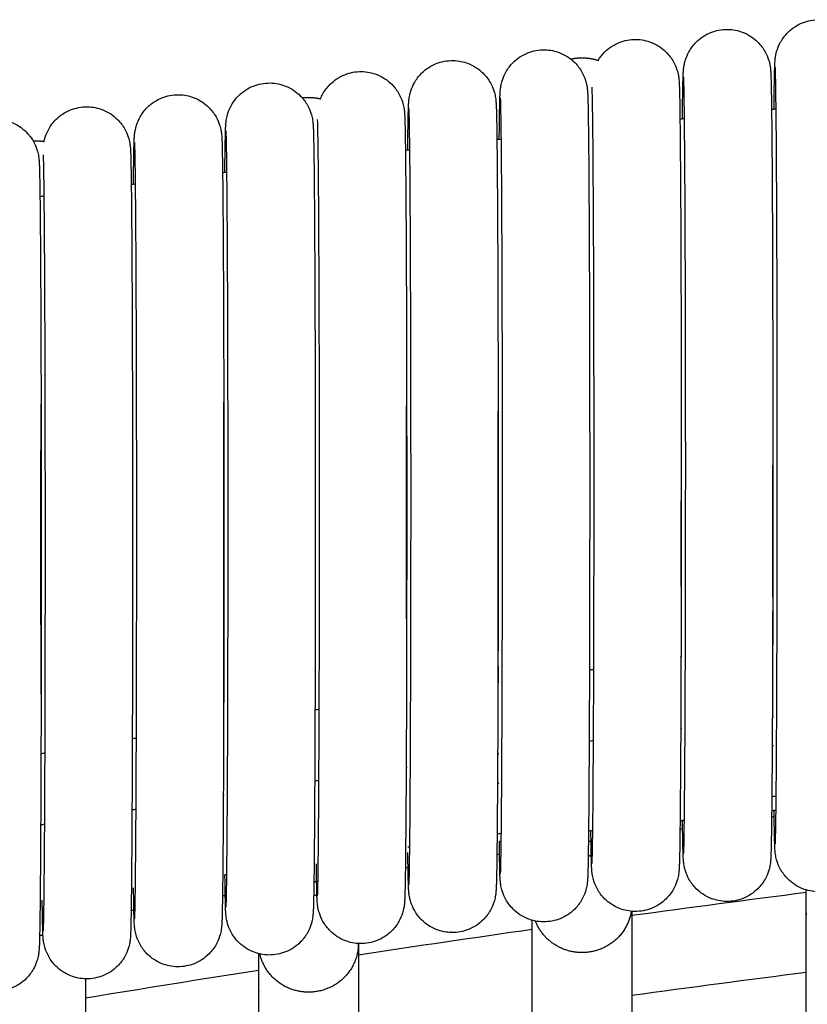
# Model space of a CAD drawing. Header units: millimetres. Extents: x -31695 to -19845, y -5614 to 7253.
# Tile 400 of 432: x -22324 to -22293, y 5508 to 5548. Entities that reach past the tile are written whole.
import ezdxf

# ---------------------------------------------------------------- set-up
doc = ezdxf.new("R2010")
doc.units = ezdxf.units.MM
doc.layers.add('2d', color=7, linetype='Continuous', true_color=0x000000)

msp = doc.modelspace()

# ---------------------------------------------------------------- linework, layer by layer
at = {"layer": '2d', "linetype": 'Continuous', "lineweight": -3}
for points, knots in [([(-22294.165, 5543.914), (-22294.162, 5544.196), (-22294.159, 5544.448), (-22294.15, 5545.053), (-22294.145, 5545.335), (-22294.137, 5545.609), (-22294.135, 5545.663), (-22294.13, 5545.762), (-22294.126, 5545.831), (-22294.117, 5545.924), (-22294.113, 5545.975), (-22294.086, 5546.122), (-22294.07, 5546.195), (-22294.008, 5546.388), (-22293.959, 5546.502), (-22293.823, 5546.744), (-22293.725, 5546.874), (-22293.611, 5546.988), (-22293.443, 5547.157), (-22293.24, 5547.29), (-22292.813, 5547.459), (-22292.594, 5547.501), (-22292.342, 5547.501), (-22292.132, 5547.497), (-22291.924, 5547.455), (-22291.506, 5547.29), (-22291.304, 5547.157), (-22291.135, 5546.988), (-22291.022, 5546.874), (-22290.923, 5546.744), (-22290.788, 5546.502), (-22290.739, 5546.388), (-22290.677, 5546.195), (-22290.661, 5546.122), (-22290.634, 5545.974), (-22290.629, 5545.923), (-22290.62, 5545.83), (-22290.617, 5545.762), (-22290.612, 5545.663), (-22290.61, 5545.609), (-22290.602, 5545.334), (-22290.596, 5545.052), (-22290.579, 5543.867), (-22290.569, 5542.673), (-22290.56, 5541.147), (-22290.544, 5538.183), (-22290.534, 5534.173), (-22290.534, 5529.999), (-22290.534, 5525.825), (-22290.544, 5521.816), (-22290.56, 5518.853), (-22290.569, 5517.326), (-22290.579, 5516.133), (-22290.596, 5514.949), (-22290.602, 5514.667), (-22290.61, 5514.392), (-22290.612, 5514.338), (-22290.617, 5514.239), (-22290.62, 5514.171), (-22290.629, 5514.078), (-22290.634, 5514.027), (-22290.661, 5513.88), (-22290.677, 5513.807), (-22290.739, 5513.614), (-22290.788, 5513.5), (-22290.923, 5513.258), (-22291.022, 5513.127), (-22291.135, 5513.014), (-22291.304, 5512.845), (-22291.506, 5512.712), (-22291.934, 5512.543), (-22292.153, 5512.501), (-22292.405, 5512.501), (-22292.615, 5512.505), (-22292.822, 5512.546), (-22293.24, 5512.712), (-22293.443, 5512.845), (-22293.611, 5513.014), (-22293.725, 5513.127), (-22293.823, 5513.258), (-22293.959, 5513.5), (-22294.008, 5513.614), (-22294.07, 5513.807), (-22294.086, 5513.88), (-22294.113, 5514.028), (-22294.118, 5514.078), (-22294.126, 5514.172), (-22294.13, 5514.24), (-22294.135, 5514.339), (-22294.137, 5514.393), (-22294.145, 5514.668), (-22294.151, 5514.95), (-22294.158, 5515.464), (-22294.16, 5515.607), (-22294.162, 5515.76)], [-37.148468, -37.148468, -37.148468, -37.148468, -35.348113, -35.348113, -32.257505, -32.257505, -31.248718, -31.248718, -30.435299, -30.435299, -29.931752, -29.931752, -29.585865, -29.585865, -29.18645, -29.18645, -28.655957, -28.655957, -28.655957, -27.934054, -27.934054, -27.237592, -27.237592, -27.237592, -26.604135, -26.604135, -25.882445, -25.882445, -25.882445, -25.353362, -25.353362, -24.955008, -24.955008, -24.61004, -24.61004, -24.104718, -24.104718, -23.292803, -23.292803, -22.283607, -22.283607, -19.191131, -19.191131, -12.698697, -12.698697, -12.698697, 0, 0, 0, 12.698698, 12.698698, 12.698698, 19.187054, 19.187054, 22.277662, 22.277662, 23.286449, 23.286449, 24.099868, 24.099868, 24.603415, 24.603415, 24.949302, 24.949302, 25.348717, 25.348717, 25.87921, 25.87921, 25.87921, 26.601113, 26.601113, 27.297575, 27.297575, 27.297575, 27.931032, 27.931032, 28.652722, 28.652722, 28.652722, 29.181805, 29.181805, 29.580159, 29.580159, 29.925127, 29.925127, 30.430449, 30.430449, 31.242364, 31.242364, 32.25156, 32.25156, 35.344036, 35.344036, 36.41148, 36.41148, 36.41148, 36.41148]), ([(-22297.844, 5543.525), (-22297.841, 5543.807), (-22297.838, 5544.059), (-22297.83, 5544.664), (-22297.824, 5544.946), (-22297.816, 5545.221), (-22297.814, 5545.275), (-22297.809, 5545.374), (-22297.805, 5545.442), (-22297.797, 5545.535), (-22297.792, 5545.586), (-22297.765, 5545.733), (-22297.749, 5545.806), (-22297.687, 5545.999), (-22297.638, 5546.113), (-22297.502, 5546.355), (-22297.404, 5546.486), (-22297.29, 5546.599), (-22297.122, 5546.768), (-22296.919, 5546.901), (-22296.492, 5547.071), (-22296.273, 5547.112), (-22296.021, 5547.112), (-22295.811, 5547.108), (-22295.603, 5547.067), (-22295.185, 5546.901), (-22294.983, 5546.768), (-22294.814, 5546.599), (-22294.701, 5546.486), (-22294.602, 5546.355), (-22294.467, 5546.113), (-22294.418, 5545.999), (-22294.356, 5545.806), (-22294.34, 5545.733), (-22294.313, 5545.586), (-22294.308, 5545.535), (-22294.299, 5545.441), (-22294.296, 5545.373), (-22294.291, 5545.274), (-22294.289, 5545.22), (-22294.281, 5544.945), (-22294.275, 5544.663), (-22294.258, 5543.478), (-22294.248, 5542.285), (-22294.239, 5540.758), (-22294.223, 5537.794), (-22294.213, 5533.785), (-22294.213, 5529.611), (-22294.213, 5525.437), (-22294.223, 5521.427), (-22294.239, 5518.464), (-22294.248, 5516.938), (-22294.258, 5515.744), (-22294.275, 5514.56), (-22294.281, 5514.278), (-22294.289, 5514.004), (-22294.291, 5513.95), (-22294.296, 5513.851), (-22294.299, 5513.782), (-22294.308, 5513.689), (-22294.313, 5513.638), (-22294.34, 5513.491), (-22294.356, 5513.418), (-22294.418, 5513.225), (-22294.467, 5513.111), (-22294.602, 5512.869), (-22294.701, 5512.739), (-22294.814, 5512.625), (-22294.983, 5512.456), (-22295.185, 5512.323), (-22295.613, 5512.154), (-22295.832, 5512.112), (-22296.084, 5512.112), (-22296.294, 5512.116), (-22296.501, 5512.158), (-22296.919, 5512.323), (-22297.122, 5512.456), (-22297.29, 5512.625), (-22297.404, 5512.739), (-22297.502, 5512.869), (-22297.638, 5513.111), (-22297.687, 5513.225), (-22297.749, 5513.418), (-22297.765, 5513.491), (-22297.792, 5513.639), (-22297.797, 5513.69), (-22297.805, 5513.783), (-22297.809, 5513.851), (-22297.814, 5513.95), (-22297.816, 5514.004), (-22297.824, 5514.279), (-22297.83, 5514.561), (-22297.837, 5515.072), (-22297.839, 5515.211), (-22297.84, 5515.359)], [-37.148356, -37.148356, -37.148356, -37.148356, -35.348113, -35.348113, -32.257505, -32.257505, -31.248718, -31.248718, -30.435299, -30.435299, -29.931752, -29.931752, -29.585865, -29.585865, -29.18645, -29.18645, -28.655957, -28.655957, -28.655957, -27.934054, -27.934054, -27.237592, -27.237592, -27.237592, -26.604135, -26.604135, -25.882445, -25.882445, -25.882445, -25.353362, -25.353362, -24.955008, -24.955008, -24.61004, -24.61004, -24.104718, -24.104718, -23.292803, -23.292803, -22.283607, -22.283607, -19.191131, -19.191131, -12.698697, -12.698697, -12.698697, 0, 0, 0, 12.698698, 12.698698, 12.698698, 19.187054, 19.187054, 22.277662, 22.277662, 23.286449, 23.286449, 24.099868, 24.099868, 24.603415, 24.603415, 24.949302, 24.949302, 25.348717, 25.348717, 25.87921, 25.87921, 25.87921, 26.601113, 26.601113, 27.297575, 27.297575, 27.297575, 27.931032, 27.931032, 28.652722, 28.652722, 28.652722, 29.181805, 29.181805, 29.580159, 29.580159, 29.925127, 29.925127, 30.430449, 30.430449, 31.242364, 31.242364, 32.25156, 32.25156, 35.344036, 35.344036, 36.38362, 36.38362, 36.38362, 36.38362]), ([(-22301.227, 5545.867), (-22301.155, 5545.986), (-22301.067, 5546.098), (-22300.968, 5546.197), (-22300.799, 5546.366), (-22300.597, 5546.499), (-22300.169, 5546.668), (-22299.951, 5546.71), (-22299.699, 5546.709), (-22299.489, 5546.706), (-22299.281, 5546.664), (-22298.863, 5546.499), (-22298.661, 5546.366), (-22298.492, 5546.197), (-22298.378, 5546.083), (-22298.28, 5545.953), (-22298.144, 5545.711), (-22298.096, 5545.596), (-22298.034, 5545.404), (-22298.018, 5545.331), (-22297.99, 5545.183), (-22297.986, 5545.132), (-22297.977, 5545.039), (-22297.973, 5544.971), (-22297.969, 5544.872), (-22297.967, 5544.817), (-22297.958, 5544.543), (-22297.953, 5544.261), (-22297.936, 5543.076), (-22297.926, 5541.882), (-22297.917, 5540.355), (-22297.9, 5537.392), (-22297.891, 5533.382), (-22297.891, 5529.208)], [79.951625, 79.951625, 79.951625, 79.951625, 80.414377, 80.414377, 80.414377, 81.13628, 81.13628, 81.832742, 81.832742, 81.832742, 82.466199, 82.466199, 83.187889, 83.187889, 83.187889, 83.716972, 83.716972, 84.115326, 84.115326, 84.460294, 84.460294, 84.965616, 84.965616, 85.777531, 85.777531, 86.786727, 86.786727, 89.879203, 89.879203, 96.371637, 96.371637, 96.371637, 109.070334, 109.070334, 109.070334, 109.070334]), ([(-22305.198, 5542.706), (-22305.195, 5542.988), (-22305.192, 5543.241), (-22305.183, 5543.845), (-22305.178, 5544.127), (-22305.169, 5544.402), (-22305.167, 5544.456), (-22305.163, 5544.555), (-22305.159, 5544.623), (-22305.15, 5544.717), (-22305.146, 5544.767), (-22305.119, 5544.914), (-22305.102, 5544.987), (-22305.04, 5545.18), (-22304.992, 5545.294), (-22304.856, 5545.537), (-22304.758, 5545.667), (-22304.644, 5545.781), (-22304.475, 5545.949), (-22304.273, 5546.082), (-22303.845, 5546.252), (-22303.627, 5546.293), (-22303.375, 5546.293), (-22303.165, 5546.289), (-22302.957, 5546.248), (-22302.539, 5546.082), (-22302.337, 5545.949), (-22302.168, 5545.781), (-22302.054, 5545.667), (-22301.956, 5545.537), (-22301.82, 5545.294), (-22301.772, 5545.18), (-22301.71, 5544.987), (-22301.694, 5544.914), (-22301.666, 5544.767), (-22301.662, 5544.716), (-22301.653, 5544.623), (-22301.649, 5544.554), (-22301.645, 5544.455), (-22301.643, 5544.401), (-22301.634, 5544.127), (-22301.629, 5543.844), (-22301.612, 5542.66), (-22301.602, 5541.466), (-22301.593, 5539.939), (-22301.576, 5536.975), (-22301.567, 5532.966), (-22301.567, 5528.792)], [71.921457, 71.921457, 71.921457, 71.921457, 73.722221, 73.722221, 76.812828, 76.812828, 77.821616, 77.821616, 78.635035, 78.635035, 79.138582, 79.138582, 79.484469, 79.484469, 79.883884, 79.883884, 80.414377, 80.414377, 80.414377, 81.13628, 81.13628, 81.832742, 81.832742, 81.832742, 82.466199, 82.466199, 83.187889, 83.187889, 83.187889, 83.716972, 83.716972, 84.115326, 84.115326, 84.460294, 84.460294, 84.965616, 84.965616, 85.777531, 85.777531, 86.786727, 86.786727, 89.879203, 89.879203, 96.371637, 96.371637, 96.371637, 109.070334, 109.070334, 109.070334, 109.070334]), ([(-22308.872, 5542.276), (-22308.869, 5542.558), (-22308.866, 5542.811), (-22308.858, 5543.415), (-22308.852, 5543.697), (-22308.844, 5543.972), (-22308.842, 5544.026), (-22308.837, 5544.125), (-22308.833, 5544.193), (-22308.825, 5544.287), (-22308.82, 5544.337), (-22308.793, 5544.484), (-22308.777, 5544.557), (-22308.715, 5544.75), (-22308.666, 5544.864), (-22308.53, 5545.106), (-22308.432, 5545.237), (-22308.318, 5545.351), (-22308.15, 5545.519), (-22307.947, 5545.652), (-22307.52, 5545.822), (-22307.301, 5545.863), (-22307.049, 5545.863), (-22306.839, 5545.859), (-22306.631, 5545.818), (-22306.213, 5545.652), (-22306.011, 5545.519), (-22305.842, 5545.351), (-22305.729, 5545.237), (-22305.63, 5545.106), (-22305.495, 5544.864), (-22305.446, 5544.75), (-22305.384, 5544.557), (-22305.368, 5544.484), (-22305.341, 5544.337), (-22305.336, 5544.286), (-22305.327, 5544.192), (-22305.324, 5544.124), (-22305.319, 5544.025), (-22305.317, 5543.971), (-22305.309, 5543.697), (-22305.303, 5543.414), (-22305.286, 5542.23), (-22305.276, 5541.036), (-22305.267, 5539.509), (-22305.251, 5536.545), (-22305.241, 5532.536), (-22305.241, 5528.362), (-22305.241, 5524.188), (-22305.251, 5520.178), (-22305.267, 5517.215), (-22305.276, 5515.689), (-22305.286, 5514.496), (-22305.303, 5513.311), (-22305.309, 5513.029), (-22305.317, 5512.755), (-22305.319, 5512.701), (-22305.324, 5512.602), (-22305.327, 5512.534), (-22305.336, 5512.44), (-22305.341, 5512.389), (-22305.368, 5512.242), (-22305.384, 5512.169), (-22305.446, 5511.976), (-22305.495, 5511.862), (-22305.63, 5511.62), (-22305.729, 5511.49), (-22305.842, 5511.376), (-22306.011, 5511.207), (-22306.213, 5511.074), (-22306.641, 5510.905), (-22306.86, 5510.863), (-22307.112, 5510.863), (-22307.322, 5510.867), (-22307.529, 5510.909), (-22307.947, 5511.074), (-22308.15, 5511.207), (-22308.318, 5511.376), (-22308.432, 5511.49), (-22308.53, 5511.62), (-22308.666, 5511.862), (-22308.715, 5511.976), (-22308.777, 5512.169), (-22308.793, 5512.242), (-22308.82, 5512.39), (-22308.825, 5512.441), (-22308.833, 5512.534), (-22308.837, 5512.602), (-22308.842, 5512.701), (-22308.844, 5512.755), (-22308.852, 5513.03), (-22308.858, 5513.312), (-22308.865, 5513.813), (-22308.866, 5513.939), (-22308.868, 5514.074)], [-37.148264, -37.148264, -37.148264, -37.148264, -35.348113, -35.348113, -32.257505, -32.257505, -31.248718, -31.248718, -30.435299, -30.435299, -29.931752, -29.931752, -29.585865, -29.585865, -29.18645, -29.18645, -28.655957, -28.655957, -28.655957, -27.934054, -27.934054, -27.237592, -27.237592, -27.237592, -26.604135, -26.604135, -25.882445, -25.882445, -25.882445, -25.353362, -25.353362, -24.955008, -24.955008, -24.61004, -24.61004, -24.104718, -24.104718, -23.292803, -23.292803, -22.283607, -22.283607, -19.191131, -19.191131, -12.698697, -12.698697, -12.698697, 0, 0, 0, 12.698698, 12.698698, 12.698698, 19.187054, 19.187054, 22.277662, 22.277662, 23.286449, 23.286449, 24.099868, 24.099868, 24.603415, 24.603415, 24.949302, 24.949302, 25.348717, 25.348717, 25.87921, 25.87921, 25.87921, 26.601113, 26.601113, 27.297575, 27.297575, 27.297575, 27.931032, 27.931032, 28.652722, 28.652722, 28.652722, 29.181805, 29.181805, 29.580159, 29.580159, 29.925127, 29.925127, 30.430449, 30.430449, 31.242364, 31.242364, 32.25156, 32.25156, 35.344036, 35.344036, 36.298767, 36.298767, 36.298767, 36.298767]), ([(-22294.034, 5529.999), (-22294.034, 5534.166), (-22294.044, 5538.173), (-22294.06, 5541.127), (-22294.07, 5542.885), (-22294.083, 5544.213), (-22294.101, 5545.257), (-22294.107, 5545.48), (-22294.112, 5545.578)], [0, 0, 0, 0, 12.967343, 12.967343, 12.967343, 20.739773, 20.739773, 23.783996, 23.783996, 23.783996, 23.783996]), ([(-22312.376, 5544.326), (-22312.349, 5544.393), (-22312.316, 5544.461), (-22312.203, 5544.663), (-22312.105, 5544.793), (-22311.991, 5544.907), (-22311.822, 5545.076), (-22311.62, 5545.208), (-22311.192, 5545.378), (-22310.974, 5545.42), (-22310.722, 5545.419), (-22310.512, 5545.416), (-22310.304, 5545.374), (-22309.886, 5545.208), (-22309.684, 5545.076), (-22309.515, 5544.907), (-22309.401, 5544.793), (-22309.303, 5544.663), (-22309.167, 5544.421), (-22309.119, 5544.306), (-22309.057, 5544.113), (-22309.041, 5544.04), (-22309.013, 5543.893), (-22309.009, 5543.842), (-22309, 5543.749), (-22308.996, 5543.68), (-22308.992, 5543.581), (-22308.99, 5543.527), (-22308.981, 5543.253), (-22308.976, 5542.97), (-22308.959, 5541.786), (-22308.949, 5540.592), (-22308.94, 5539.065), (-22308.923, 5536.102), (-22308.914, 5532.092), (-22308.914, 5527.918)], [79.638326, 79.638326, 79.638326, 79.638326, 79.883884, 79.883884, 80.414377, 80.414377, 80.414377, 81.13628, 81.13628, 81.832742, 81.832742, 81.832742, 82.466199, 82.466199, 83.187889, 83.187889, 83.187889, 83.716972, 83.716972, 84.115326, 84.115326, 84.460294, 84.460294, 84.965616, 84.965616, 85.777531, 85.777531, 86.786727, 86.786727, 89.879203, 89.879203, 96.371637, 96.371637, 96.371637, 109.070334, 109.070334, 109.070334, 109.070334]), ([(-22297.713, 5529.611), (-22297.713, 5533.777), (-22297.723, 5537.784), (-22297.739, 5540.738), (-22297.749, 5542.496), (-22297.762, 5543.824), (-22297.78, 5544.868), (-22297.786, 5545.091), (-22297.791, 5545.19)], [0, 0, 0, 0, 12.967343, 12.967343, 12.967343, 20.739773, 20.739773, 23.783996, 23.783996, 23.783996, 23.783996]), ([(-22316.216, 5541.376), (-22316.213, 5541.657), (-22316.21, 5541.909), (-22316.201, 5542.514), (-22316.196, 5542.796), (-22316.187, 5543.07), (-22316.186, 5543.124), (-22316.181, 5543.223), (-22316.177, 5543.292), (-22316.168, 5543.385), (-22316.164, 5543.436), (-22316.137, 5543.583), (-22316.12, 5543.656), (-22316.058, 5543.849), (-22316.01, 5543.963), (-22315.874, 5544.205), (-22315.776, 5544.335), (-22315.662, 5544.449), (-22315.493, 5544.618), (-22315.291, 5544.751), (-22314.863, 5544.92), (-22314.645, 5544.962), (-22314.393, 5544.962), (-22314.183, 5544.958), (-22313.975, 5544.916), (-22313.557, 5544.751), (-22313.355, 5544.618), (-22313.186, 5544.449), (-22313.072, 5544.335), (-22312.974, 5544.205), (-22312.838, 5543.963), (-22312.79, 5543.849), (-22312.728, 5543.656), (-22312.712, 5543.583), (-22312.684, 5543.435), (-22312.68, 5543.384), (-22312.671, 5543.291), (-22312.667, 5543.223), (-22312.663, 5543.124), (-22312.661, 5543.07), (-22312.652, 5542.795), (-22312.647, 5542.513), (-22312.63, 5541.328), (-22312.62, 5540.134), (-22312.611, 5538.608), (-22312.594, 5535.644), (-22312.585, 5531.634), (-22312.585, 5527.46)], [71.924473, 71.924473, 71.924473, 71.924473, 73.722221, 73.722221, 76.812828, 76.812828, 77.821616, 77.821616, 78.635035, 78.635035, 79.138582, 79.138582, 79.484469, 79.484469, 79.883884, 79.883884, 80.414377, 80.414377, 80.414377, 81.13628, 81.13628, 81.832742, 81.832742, 81.832742, 82.466199, 82.466199, 83.187889, 83.187889, 83.187889, 83.716972, 83.716972, 84.115326, 84.115326, 84.460294, 84.460294, 84.965616, 84.965616, 85.777531, 85.777531, 86.786727, 86.786727, 89.879203, 89.879203, 96.371637, 96.371637, 96.371637, 109.070334, 109.070334, 109.070334, 109.070334]), ([(-22301.391, 5529.208), (-22301.391, 5533.375), (-22301.4, 5537.382), (-22301.417, 5540.336), (-22301.427, 5542.094), (-22301.439, 5543.422), (-22301.458, 5544.466), (-22301.464, 5544.689), (-22301.469, 5544.787)], [0, 0, 0, 0, 12.967343, 12.967343, 12.967343, 20.739773, 20.739773, 23.783996, 23.783996, 23.783996, 23.783996]), ([(-22319.885, 5540.905), (-22319.882, 5541.186), (-22319.879, 5541.438), (-22319.871, 5542.042), (-22319.865, 5542.325), (-22319.857, 5542.599), (-22319.855, 5542.653), (-22319.85, 5542.752), (-22319.846, 5542.82), (-22319.837, 5542.914), (-22319.833, 5542.964), (-22319.806, 5543.111), (-22319.79, 5543.184), (-22319.728, 5543.377), (-22319.679, 5543.492), (-22319.543, 5543.734), (-22319.445, 5543.864), (-22319.331, 5543.978), (-22319.163, 5544.147), (-22318.96, 5544.279), (-22318.533, 5544.449), (-22318.314, 5544.491), (-22318.062, 5544.49), (-22317.852, 5544.487), (-22317.644, 5544.445), (-22317.226, 5544.279), (-22317.024, 5544.147), (-22316.855, 5543.978), (-22316.742, 5543.864), (-22316.643, 5543.734), (-22316.508, 5543.492), (-22316.459, 5543.377), (-22316.397, 5543.184), (-22316.381, 5543.111), (-22316.354, 5542.964), (-22316.349, 5542.913), (-22316.34, 5542.82), (-22316.337, 5542.751), (-22316.332, 5542.652), (-22316.33, 5542.598), (-22316.322, 5542.324), (-22316.316, 5542.041), (-22316.299, 5540.857), (-22316.289, 5539.663), (-22316.28, 5538.136), (-22316.264, 5535.173), (-22316.254, 5531.163), (-22316.254, 5526.989)], [71.925926, 71.925926, 71.925926, 71.925926, 73.722221, 73.722221, 76.812828, 76.812828, 77.821616, 77.821616, 78.635035, 78.635035, 79.138582, 79.138582, 79.484469, 79.484469, 79.883884, 79.883884, 80.414377, 80.414377, 80.414377, 81.13628, 81.13628, 81.832742, 81.832742, 81.832742, 82.466199, 82.466199, 83.187889, 83.187889, 83.187889, 83.716972, 83.716972, 84.115326, 84.115326, 84.460294, 84.460294, 84.965616, 84.965616, 85.777531, 85.777531, 86.786727, 86.786727, 89.879203, 89.879203, 96.371637, 96.371637, 96.371637, 109.070334, 109.070334, 109.070334, 109.070334]), ([(-22305.067, 5528.792), (-22305.067, 5532.959), (-22305.076, 5536.965), (-22305.093, 5539.919), (-22305.103, 5541.677), (-22305.115, 5543.006), (-22305.134, 5544.049), (-22305.14, 5544.272), (-22305.145, 5544.371)], [0, 0, 0, 0, 12.967343, 12.967343, 12.967343, 20.739773, 20.739773, 23.783996, 23.783996, 23.783996, 23.783996]), ([(-22323.475, 5542.615), (-22323.464, 5542.665), (-22323.45, 5542.722), (-22323.395, 5542.892), (-22323.346, 5543.006), (-22323.211, 5543.248), (-22323.112, 5543.379), (-22322.999, 5543.493), (-22322.83, 5543.661), (-22322.628, 5543.794), (-22322.2, 5543.964), (-22321.981, 5544.005), (-22321.729, 5544.005), (-22321.519, 5544.001), (-22321.312, 5543.96), (-22320.894, 5543.794), (-22320.692, 5543.661), (-22320.523, 5543.493), (-22320.409, 5543.379), (-22320.311, 5543.248), (-22320.175, 5543.006), (-22320.126, 5542.892), (-22320.064, 5542.699), (-22320.048, 5542.626), (-22320.021, 5542.479), (-22320.017, 5542.428), (-22320.008, 5542.334), (-22320.004, 5542.266), (-22319.999, 5542.167), (-22319.997, 5542.113), (-22319.989, 5541.839), (-22319.984, 5541.556), (-22319.967, 5540.372), (-22319.956, 5539.178), (-22319.948, 5537.651), (-22319.931, 5534.687), (-22319.922, 5530.678), (-22319.922, 5526.504)], [79.226981, 79.226981, 79.226981, 79.226981, 79.484469, 79.484469, 79.883884, 79.883884, 80.414377, 80.414377, 80.414377, 81.13628, 81.13628, 81.832742, 81.832742, 81.832742, 82.466199, 82.466199, 83.187889, 83.187889, 83.187889, 83.716972, 83.716972, 84.115326, 84.115326, 84.460294, 84.460294, 84.965616, 84.965616, 85.777531, 85.777531, 86.786727, 86.786727, 89.879203, 89.879203, 96.371637, 96.371637, 96.371637, 109.070334, 109.070334, 109.070334, 109.070334]), ([(-22308.741, 5528.362), (-22308.741, 5532.529), (-22308.751, 5536.535), (-22308.767, 5539.489), (-22308.777, 5541.247), (-22308.79, 5542.575), (-22308.808, 5543.619), (-22308.814, 5543.842), (-22308.819, 5543.941)], [0, 0, 0, 0, 12.967343, 12.967343, 12.967343, 20.739773, 20.739773, 23.783996, 23.783996, 23.783996, 23.783996]), ([(-22327.218, 5539.924), (-22327.215, 5540.204), (-22327.212, 5540.455), (-22327.203, 5541.058), (-22327.198, 5541.341), (-22327.19, 5541.615), (-22327.188, 5541.669), (-22327.183, 5541.768), (-22327.179, 5541.836), (-22327.17, 5541.93), (-22327.166, 5541.98), (-22327.139, 5542.127), (-22327.123, 5542.2), (-22327.061, 5542.393), (-22327.012, 5542.508), (-22326.876, 5542.75), (-22326.778, 5542.88), (-22326.664, 5542.994), (-22326.495, 5543.162), (-22326.293, 5543.295), (-22325.865, 5543.465), (-22325.647, 5543.507), (-22325.395, 5543.506), (-22325.185, 5543.502), (-22324.977, 5543.461), (-22324.559, 5543.295), (-22324.357, 5543.162), (-22324.188, 5542.994), (-22324.075, 5542.88), (-22323.976, 5542.75), (-22323.841, 5542.508), (-22323.792, 5542.393), (-22323.73, 5542.2), (-22323.714, 5542.127), (-22323.686, 5541.98), (-22323.682, 5541.929), (-22323.673, 5541.836), (-22323.669, 5541.767), (-22323.665, 5541.668), (-22323.663, 5541.614), (-22323.655, 5541.34), (-22323.649, 5541.057), (-22323.632, 5539.873), (-22323.622, 5538.679), (-22323.613, 5537.152), (-22323.597, 5534.188), (-22323.587, 5530.179), (-22323.587, 5526.005), (-22323.587, 5521.831), (-22323.597, 5517.821), (-22323.613, 5514.858), (-22323.622, 5513.332), (-22323.632, 5512.139), (-22323.649, 5510.955), (-22323.655, 5510.672), (-22323.663, 5510.398), (-22323.665, 5510.344), (-22323.669, 5510.245), (-22323.673, 5510.177), (-22323.682, 5510.083), (-22323.687, 5510.033), (-22323.714, 5509.886), (-22323.73, 5509.812), (-22323.792, 5509.62), (-22323.841, 5509.505), (-22323.976, 5509.263), (-22324.075, 5509.133), (-22324.188, 5509.019), (-22324.357, 5508.85), (-22324.559, 5508.717), (-22324.987, 5508.548), (-22325.206, 5508.506), (-22325.458, 5508.507), (-22325.668, 5508.51), (-22325.875, 5508.552), (-22326.293, 5508.717), (-22326.495, 5508.85), (-22326.664, 5509.019), (-22326.778, 5509.133), (-22326.876, 5509.263), (-22327.012, 5509.505), (-22327.061, 5509.62), (-22327.123, 5509.812), (-22327.139, 5509.886), (-22327.166, 5510.033), (-22327.17, 5510.084), (-22327.179, 5510.177), (-22327.183, 5510.245), (-22327.188, 5510.344), (-22327.19, 5510.399), (-22327.198, 5510.673), (-22327.203, 5510.956), (-22327.21, 5511.437), (-22327.212, 5511.542), (-22327.213, 5511.653)], [-37.139471, -37.139471, -37.139471, -37.139471, -35.348113, -35.348113, -32.257505, -32.257505, -31.248718, -31.248718, -30.435299, -30.435299, -29.931752, -29.931752, -29.585865, -29.585865, -29.18645, -29.18645, -28.655957, -28.655957, -28.655957, -27.934054, -27.934054, -27.237592, -27.237592, -27.237592, -26.604135, -26.604135, -25.882445, -25.882445, -25.882445, -25.353362, -25.353362, -24.955008, -24.955008, -24.61004, -24.61004, -24.104718, -24.104718, -23.292803, -23.292803, -22.283607, -22.283607, -19.191131, -19.191131, -12.698697, -12.698697, -12.698697, 0, 0, 0, 12.698698, 12.698698, 12.698698, 19.187054, 19.187054, 22.277662, 22.277662, 23.286449, 23.286449, 24.099868, 24.099868, 24.603415, 24.603415, 24.949302, 24.949302, 25.348717, 25.348717, 25.87921, 25.87921, 25.87921, 26.601113, 26.601113, 27.297575, 27.297575, 27.297575, 27.931032, 27.931032, 28.652722, 28.652722, 28.652722, 29.181805, 29.181805, 29.580159, 29.580159, 29.925127, 29.925127, 30.430449, 30.430449, 31.242364, 31.242364, 32.25156, 32.25156, 35.344036, 35.344036, 36.145043, 36.145043, 36.145043, 36.145043]), ([(-22312.414, 5527.918), (-22312.414, 5532.085), (-22312.423, 5536.091), (-22312.44, 5539.045), (-22312.45, 5540.804), (-22312.462, 5542.132), (-22312.481, 5543.175), (-22312.487, 5543.399), (-22312.492, 5543.497)], [0, 0, 0, 0, 12.967343, 12.967343, 12.967343, 20.739773, 20.739773, 23.783996, 23.783996, 23.783996, 23.783996]), ([(-22316.085, 5527.46), (-22316.085, 5531.627), (-22316.094, 5535.634), (-22316.111, 5538.588), (-22316.121, 5540.346), (-22316.133, 5541.674), (-22316.152, 5542.718), (-22316.158, 5542.941), (-22316.163, 5543.039)], [0, 0, 0, 0, 12.967343, 12.967343, 12.967343, 20.739773, 20.739773, 23.783996, 23.783996, 23.783996, 23.783996]), ([(-22319.754, 5526.989), (-22319.754, 5531.156), (-22319.764, 5535.162), (-22319.78, 5538.116), (-22319.79, 5539.875), (-22319.803, 5541.203), (-22319.821, 5542.246), (-22319.827, 5542.47), (-22319.832, 5542.568)], [0, 0, 0, 0, 12.967343, 12.967343, 12.967343, 20.739773, 20.739773, 23.783996, 23.783996, 23.783996, 23.783996]), ([(-22323.422, 5526.504), (-22323.422, 5530.671), (-22323.431, 5534.677), (-22323.448, 5537.631), (-22323.458, 5539.389), (-22323.47, 5540.717), (-22323.488, 5541.761), (-22323.495, 5541.984), (-22323.5, 5542.083)], [0, 0, 0, 0, 12.967343, 12.967343, 12.967343, 20.739773, 20.739773, 23.783996, 23.783996, 23.783996, 23.783996]), ([(-22323.593, 5520.433), (-22323.597, 5522.341), (-22323.6, 5524.403), (-22323.6, 5526.507), (-22323.6, 5528.428), (-22323.598, 5530.314), (-22323.594, 5532.079)], [48.133792, 48.133792, 48.133792, 48.133792, 54.535167, 54.535167, 54.535167, 60.379029, 60.379029, 60.379029, 60.379029]), ([(-22316.25, 5519.239), (-22316.259, 5521.698), (-22316.263, 5524.54), (-22316.263, 5527.463), (-22316.263, 5529.064), (-22316.262, 5530.641), (-22316.259, 5532.144)], [45.642377, 45.642377, 45.642377, 45.642377, 54.535167, 54.535167, 54.535167, 59.405684, 59.405684, 59.405684, 59.405684]), ([(-22308.907, 5520.358), (-22308.915, 5522.766), (-22308.92, 5525.528), (-22308.92, 5528.365), (-22308.92, 5529.595), (-22308.919, 5530.811), (-22308.917, 5531.99)], [45.903332, 45.903332, 45.903332, 45.903332, 54.535167, 54.535167, 54.535167, 58.277693, 58.277693, 58.277693, 58.277693]), ([(-22305.233, 5520.892), (-22305.241, 5523.276), (-22305.245, 5525.999), (-22305.245, 5528.795), (-22305.245, 5529.805), (-22305.245, 5530.805), (-22305.243, 5531.783)], [46.027325, 46.027325, 46.027325, 46.027325, 54.535167, 54.535167, 54.535167, 57.606912, 57.606912, 57.606912, 57.606912]), ([(-22294.112, 5514.424), (-22294.11, 5514.472), (-22294.108, 5514.514), (-22294.103, 5514.676), (-22294.099, 5514.837), (-22294.083, 5515.787), (-22294.07, 5517.115), (-22294.06, 5518.873), (-22294.044, 5521.826), (-22294.034, 5525.832), (-22294.034, 5529.999)], [3.382838, 3.382838, 3.382838, 3.382838, 4.385952, 4.385952, 6.466044, 6.466044, 14.246477, 14.246477, 14.246477, 27.20762, 27.20762, 27.20762, 27.20762]), ([(-22297.791, 5514.035), (-22297.789, 5514.083), (-22297.787, 5514.126), (-22297.782, 5514.287), (-22297.778, 5514.449), (-22297.762, 5515.399), (-22297.749, 5516.726), (-22297.739, 5518.484), (-22297.723, 5521.437), (-22297.713, 5525.444), (-22297.713, 5529.611)], [3.382838, 3.382838, 3.382838, 3.382838, 4.385952, 4.385952, 6.466044, 6.466044, 14.246477, 14.246477, 14.246477, 27.20762, 27.20762, 27.20762, 27.20762]), ([(-22297.891, 5529.208), (-22297.891, 5525.034), (-22297.9, 5521.025), (-22297.917, 5518.062), (-22297.926, 5516.535), (-22297.936, 5515.342), (-22297.953, 5514.158), (-22297.958, 5513.876), (-22297.967, 5513.601), (-22297.969, 5513.547), (-22297.973, 5513.448), (-22297.977, 5513.38), (-22297.986, 5513.286), (-22297.99, 5513.236), (-22298.018, 5513.089), (-22298.034, 5513.016), (-22298.096, 5512.823), (-22298.144, 5512.709), (-22298.28, 5512.467), (-22298.378, 5512.336), (-22298.492, 5512.222), (-22298.661, 5512.054), (-22298.863, 5511.921), (-22299.291, 5511.751), (-22299.509, 5511.71), (-22299.761, 5511.71), (-22299.971, 5511.714), (-22300.179, 5511.755), (-22300.597, 5511.921), (-22300.799, 5512.054), (-22300.968, 5512.222), (-22301.082, 5512.336), (-22301.18, 5512.467), (-22301.316, 5512.709), (-22301.364, 5512.823), (-22301.426, 5513.016), (-22301.443, 5513.089), (-22301.47, 5513.236), (-22301.474, 5513.287), (-22301.483, 5513.381), (-22301.487, 5513.449), (-22301.491, 5513.548), (-22301.493, 5513.602), (-22301.502, 5513.876), (-22301.507, 5514.159), (-22301.514, 5514.666), (-22301.516, 5514.801), (-22301.518, 5514.945)], [0, 0, 0, 0, 12.698698, 12.698698, 12.698698, 19.187054, 19.187054, 22.277662, 22.277662, 23.286449, 23.286449, 24.099868, 24.099868, 24.603415, 24.603415, 24.949302, 24.949302, 25.348717, 25.348717, 25.87921, 25.87921, 25.87921, 26.601113, 26.601113, 27.297575, 27.297575, 27.297575, 27.931032, 27.931032, 28.652722, 28.652722, 28.652722, 29.181805, 29.181805, 29.580159, 29.580159, 29.925127, 29.925127, 30.430449, 30.430449, 31.242364, 31.242364, 32.25156, 32.25156, 35.344036, 35.344036, 36.355932, 36.355932, 36.355932, 36.355932]), ([(-22301.469, 5513.632), (-22301.466, 5513.68), (-22301.465, 5513.723), (-22301.46, 5513.885), (-22301.456, 5514.046), (-22301.439, 5514.996), (-22301.427, 5516.324), (-22301.417, 5518.081), (-22301.4, 5521.035), (-22301.391, 5525.041), (-22301.391, 5529.208)], [3.382838, 3.382838, 3.382838, 3.382838, 4.385952, 4.385952, 6.466044, 6.466044, 14.246477, 14.246477, 14.246477, 27.20762, 27.20762, 27.20762, 27.20762]), ([(-22301.567, 5528.792), (-22301.567, 5524.618), (-22301.576, 5520.608), (-22301.593, 5517.645), (-22301.602, 5516.119), (-22301.612, 5514.926), (-22301.629, 5513.742), (-22301.634, 5513.459), (-22301.643, 5513.185), (-22301.645, 5513.131), (-22301.649, 5513.032), (-22301.653, 5512.964), (-22301.662, 5512.87), (-22301.666, 5512.819), (-22301.694, 5512.673), (-22301.71, 5512.599), (-22301.772, 5512.407), (-22301.82, 5512.292), (-22301.956, 5512.05), (-22302.054, 5511.92), (-22302.168, 5511.806), (-22302.337, 5511.637), (-22302.539, 5511.504), (-22302.967, 5511.335), (-22303.185, 5511.293), (-22303.437, 5511.294), (-22303.647, 5511.297), (-22303.855, 5511.339), (-22304.273, 5511.504), (-22304.475, 5511.637), (-22304.644, 5511.806), (-22304.758, 5511.92), (-22304.856, 5512.05), (-22304.992, 5512.292), (-22305.04, 5512.407), (-22305.102, 5512.599), (-22305.119, 5512.673), (-22305.146, 5512.82), (-22305.15, 5512.871), (-22305.159, 5512.964), (-22305.163, 5513.032), (-22305.167, 5513.131), (-22305.169, 5513.186), (-22305.178, 5513.46), (-22305.183, 5513.743), (-22305.19, 5514.246), (-22305.192, 5514.377), (-22305.194, 5514.517)], [0, 0, 0, 0, 12.698698, 12.698698, 12.698698, 19.187054, 19.187054, 22.277662, 22.277662, 23.286449, 23.286449, 24.099868, 24.099868, 24.603415, 24.603415, 24.949302, 24.949302, 25.348717, 25.348717, 25.87921, 25.87921, 25.87921, 26.601113, 26.601113, 27.297575, 27.297575, 27.297575, 27.931032, 27.931032, 28.652722, 28.652722, 28.652722, 29.181805, 29.181805, 29.580159, 29.580159, 29.925127, 29.925127, 30.430449, 30.430449, 31.242364, 31.242364, 32.25156, 32.25156, 35.344036, 35.344036, 36.328629, 36.328629, 36.328629, 36.328629]), ([(-22305.145, 5513.216), (-22305.142, 5513.264), (-22305.141, 5513.307), (-22305.136, 5513.469), (-22305.132, 5513.63), (-22305.115, 5514.58), (-22305.103, 5515.907), (-22305.093, 5517.665), (-22305.076, 5520.619), (-22305.067, 5524.625), (-22305.067, 5528.792)], [3.382838, 3.382838, 3.382838, 3.382838, 4.385952, 4.385952, 6.466044, 6.466044, 14.246477, 14.246477, 14.246477, 27.20762, 27.20762, 27.20762, 27.20762]), ([(-22308.819, 5512.786), (-22308.817, 5512.834), (-22308.815, 5512.877), (-22308.81, 5513.039), (-22308.806, 5513.2), (-22308.79, 5514.15), (-22308.777, 5515.477), (-22308.767, 5517.235), (-22308.751, 5520.188), (-22308.741, 5524.195), (-22308.741, 5528.362)], [3.382838, 3.382838, 3.382838, 3.382838, 4.385952, 4.385952, 6.466044, 6.466044, 14.246477, 14.246477, 14.246477, 27.20762, 27.20762, 27.20762, 27.20762]), ([(-22308.914, 5527.918), (-22308.914, 5523.744), (-22308.923, 5519.735), (-22308.94, 5516.771), (-22308.949, 5515.245), (-22308.959, 5514.052), (-22308.976, 5512.868), (-22308.981, 5512.585), (-22308.99, 5512.311), (-22308.992, 5512.257), (-22308.996, 5512.158), (-22309, 5512.09), (-22309.009, 5511.996), (-22309.014, 5511.946), (-22309.041, 5511.799), (-22309.057, 5511.725), (-22309.119, 5511.533), (-22309.167, 5511.418), (-22309.303, 5511.176), (-22309.401, 5511.046), (-22309.515, 5510.932), (-22309.684, 5510.763), (-22309.886, 5510.63), (-22310.314, 5510.461), (-22310.533, 5510.419), (-22310.784, 5510.42), (-22310.994, 5510.423), (-22311.202, 5510.465), (-22311.62, 5510.63), (-22311.822, 5510.763), (-22311.991, 5510.932), (-22312.105, 5511.046), (-22312.203, 5511.176), (-22312.339, 5511.418), (-22312.387, 5511.533), (-22312.449, 5511.725), (-22312.466, 5511.799), (-22312.493, 5511.946), (-22312.497, 5511.997), (-22312.506, 5512.09), (-22312.51, 5512.158), (-22312.515, 5512.257), (-22312.517, 5512.312), (-22312.525, 5512.586), (-22312.53, 5512.869), (-22312.537, 5513.365), (-22312.539, 5513.487), (-22312.541, 5513.618)], [0, 0, 0, 0, 12.698698, 12.698698, 12.698698, 19.187054, 19.187054, 22.277662, 22.277662, 23.286449, 23.286449, 24.099868, 24.099868, 24.603415, 24.603415, 24.949302, 24.949302, 25.348717, 25.348717, 25.87921, 25.87921, 25.87921, 26.601113, 26.601113, 27.297575, 27.297575, 27.297575, 27.931032, 27.931032, 28.652722, 28.652722, 28.652722, 29.181805, 29.181805, 29.580159, 29.580159, 29.925127, 29.925127, 30.430449, 30.430449, 31.242364, 31.242364, 32.25156, 32.25156, 35.344036, 35.344036, 36.269275, 36.269275, 36.269275, 36.269275]), ([(-22312.492, 5512.342), (-22312.489, 5512.39), (-22312.488, 5512.433), (-22312.483, 5512.595), (-22312.479, 5512.756), (-22312.462, 5513.706), (-22312.45, 5515.034), (-22312.44, 5516.791), (-22312.423, 5519.745), (-22312.414, 5523.751), (-22312.414, 5527.918)], [3.382838, 3.382838, 3.382838, 3.382838, 4.385952, 4.385952, 6.466044, 6.466044, 14.246477, 14.246477, 14.246477, 27.20762, 27.20762, 27.20762, 27.20762]), ([(-22312.585, 5527.46), (-22312.585, 5523.286), (-22312.594, 5519.277), (-22312.611, 5516.314), (-22312.62, 5514.787), (-22312.63, 5513.594), (-22312.647, 5512.41), (-22312.652, 5512.128), (-22312.661, 5511.853), (-22312.663, 5511.799), (-22312.667, 5511.7), (-22312.671, 5511.632), (-22312.68, 5511.539), (-22312.684, 5511.488), (-22312.712, 5511.341), (-22312.728, 5511.268), (-22312.79, 5511.075), (-22312.838, 5510.961), (-22312.974, 5510.719), (-22313.072, 5510.588), (-22313.186, 5510.475), (-22313.355, 5510.306), (-22313.557, 5510.173), (-22313.985, 5510.003), (-22314.204, 5509.962), (-22314.455, 5509.962), (-22314.665, 5509.966), (-22314.873, 5510.007), (-22315.291, 5510.173), (-22315.493, 5510.306), (-22315.662, 5510.475), (-22315.776, 5510.588), (-22315.874, 5510.719), (-22316.01, 5510.961), (-22316.058, 5511.075), (-22316.12, 5511.268), (-22316.137, 5511.341), (-22316.164, 5511.488), (-22316.168, 5511.539), (-22316.177, 5511.633), (-22316.181, 5511.701), (-22316.186, 5511.8), (-22316.187, 5511.854), (-22316.196, 5512.129), (-22316.201, 5512.411), (-22316.209, 5512.914), (-22316.21, 5513.044), (-22316.212, 5513.183)], [0, 0, 0, 0, 12.698698, 12.698698, 12.698698, 19.187054, 19.187054, 22.277662, 22.277662, 23.286449, 23.286449, 24.099868, 24.099868, 24.603415, 24.603415, 24.949302, 24.949302, 25.348717, 25.348717, 25.87921, 25.87921, 25.87921, 26.601113, 26.601113, 27.297575, 27.297575, 27.297575, 27.931032, 27.931032, 28.652722, 28.652722, 28.652722, 29.181805, 29.181805, 29.580159, 29.580159, 29.925127, 29.925127, 30.430449, 30.430449, 31.242364, 31.242364, 32.25156, 32.25156, 35.344036, 35.344036, 36.324386, 36.324386, 36.324386, 36.324386]), ([(-22316.163, 5511.885), (-22316.16, 5511.933), (-22316.159, 5511.975), (-22316.154, 5512.137), (-22316.15, 5512.298), (-22316.133, 5513.248), (-22316.121, 5514.576), (-22316.111, 5516.334), (-22316.094, 5519.287), (-22316.085, 5523.293), (-22316.085, 5527.46)], [3.382838, 3.382838, 3.382838, 3.382838, 4.385952, 4.385952, 6.466044, 6.466044, 14.246477, 14.246477, 14.246477, 27.20762, 27.20762, 27.20762, 27.20762]), ([(-22316.254, 5526.989), (-22316.254, 5522.815), (-22316.264, 5518.806), (-22316.28, 5515.842), (-22316.289, 5514.316), (-22316.299, 5513.123), (-22316.316, 5511.939), (-22316.322, 5511.656), (-22316.33, 5511.382), (-22316.332, 5511.328), (-22316.337, 5511.229), (-22316.34, 5511.161), (-22316.349, 5511.067), (-22316.354, 5511.017), (-22316.381, 5510.87), (-22316.397, 5510.796), (-22316.459, 5510.604), (-22316.508, 5510.489), (-22316.643, 5510.247), (-22316.742, 5510.117), (-22316.855, 5510.003), (-22317.024, 5509.834), (-22317.226, 5509.701), (-22317.654, 5509.532), (-22317.873, 5509.49), (-22318.125, 5509.491), (-22318.335, 5509.494), (-22318.542, 5509.536), (-22318.96, 5509.701), (-22319.163, 5509.834), (-22319.331, 5510.003), (-22319.445, 5510.117), (-22319.543, 5510.247), (-22319.679, 5510.489), (-22319.728, 5510.604), (-22319.79, 5510.796), (-22319.806, 5510.87), (-22319.833, 5511.017), (-22319.838, 5511.068), (-22319.846, 5511.161), (-22319.85, 5511.229), (-22319.855, 5511.328), (-22319.857, 5511.383), (-22319.865, 5511.657), (-22319.871, 5511.94), (-22319.878, 5512.429), (-22319.879, 5512.542), (-22319.88, 5512.663)], [0, 0, 0, 0, 12.698698, 12.698698, 12.698698, 19.187054, 19.187054, 22.277662, 22.277662, 23.286449, 23.286449, 24.099868, 24.099868, 24.603415, 24.603415, 24.949302, 24.949302, 25.348717, 25.348717, 25.87921, 25.87921, 25.87921, 26.601113, 26.601113, 27.297575, 27.297575, 27.297575, 27.931032, 27.931032, 28.652722, 28.652722, 28.652722, 29.181805, 29.181805, 29.580159, 29.580159, 29.925127, 29.925127, 30.430449, 30.430449, 31.242364, 31.242364, 32.25156, 32.25156, 35.344036, 35.344036, 36.208431, 36.208431, 36.208431, 36.208431]), ([(-22319.832, 5511.413), (-22319.83, 5511.461), (-22319.828, 5511.504), (-22319.823, 5511.666), (-22319.819, 5511.827), (-22319.803, 5512.777), (-22319.79, 5514.104), (-22319.78, 5515.862), (-22319.764, 5518.816), (-22319.754, 5522.822), (-22319.754, 5526.989)], [3.382838, 3.382838, 3.382838, 3.382838, 4.385952, 4.385952, 6.466044, 6.466044, 14.246477, 14.246477, 14.246477, 27.20762, 27.20762, 27.20762, 27.20762]), ([(-22319.922, 5526.504), (-22319.922, 5522.33), (-22319.931, 5518.32), (-22319.948, 5515.357), (-22319.956, 5513.831), (-22319.967, 5512.638), (-22319.984, 5511.453), (-22319.989, 5511.171), (-22319.997, 5510.897), (-22319.999, 5510.843), (-22320.004, 5510.744), (-22320.008, 5510.676), (-22320.017, 5510.582), (-22320.021, 5510.531), (-22320.048, 5510.384), (-22320.064, 5510.311), (-22320.126, 5510.118), (-22320.175, 5510.004), (-22320.311, 5509.762), (-22320.409, 5509.632), (-22320.523, 5509.518), (-22320.692, 5509.349), (-22320.894, 5509.216), (-22321.322, 5509.047), (-22321.54, 5509.005), (-22321.792, 5509.005), (-22322.002, 5509.009), (-22322.21, 5509.051), (-22322.628, 5509.216), (-22322.83, 5509.349), (-22322.999, 5509.518), (-22323.112, 5509.632), (-22323.211, 5509.762), (-22323.346, 5510.004), (-22323.395, 5510.118), (-22323.457, 5510.311), (-22323.473, 5510.384), (-22323.501, 5510.532), (-22323.505, 5510.583), (-22323.514, 5510.676), (-22323.518, 5510.744), (-22323.522, 5510.843), (-22323.524, 5510.897), (-22323.532, 5511.172), (-22323.538, 5511.454), (-22323.545, 5511.94), (-22323.546, 5512.049), (-22323.548, 5512.165)], [0, 0, 0, 0, 12.698698, 12.698698, 12.698698, 19.187054, 19.187054, 22.277662, 22.277662, 23.286449, 23.286449, 24.099868, 24.099868, 24.603415, 24.603415, 24.949302, 24.949302, 25.348717, 25.348717, 25.87921, 25.87921, 25.87921, 26.601113, 26.601113, 27.297575, 27.297575, 27.297575, 27.931032, 27.931032, 28.652722, 28.652722, 28.652722, 29.181805, 29.181805, 29.580159, 29.580159, 29.925127, 29.925127, 30.430449, 30.430449, 31.242364, 31.242364, 32.25156, 32.25156, 35.344036, 35.344036, 36.177828, 36.177828, 36.177828, 36.177828]), ([(-22323.5, 5510.928), (-22323.497, 5510.976), (-22323.495, 5511.019), (-22323.49, 5511.181), (-22323.487, 5511.342), (-22323.47, 5512.292), (-22323.458, 5513.619), (-22323.448, 5515.377), (-22323.431, 5518.33), (-22323.422, 5522.337), (-22323.422, 5526.504)], [3.382838, 3.382838, 3.382838, 3.382838, 4.385952, 4.385952, 6.466044, 6.466044, 14.246477, 14.246477, 14.246477, 27.20762, 27.20762, 27.20762, 27.20762])]:
    msp.add_open_spline(points, degree=3, knots=knots, dxfattribs=at)
for points, weights, knots in [([(-22302.327, 5545.921), (-22302.103, 5545.972), (-22301.874, 5545.972), (-22301.541, 5545.972), (-22301.227, 5545.867)], [0.923277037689, 0.954601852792, 1, 0.935608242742, 0.899529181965], [0.8937834, 0.8937834, 0.8937834, 0.9424778, 0.9424778, 1.0115448, 1.0115448, 1.0115448]), ([(-22313.109, 5544.367), (-22312.983, 5544.383), (-22312.855, 5544.383), (-22312.612, 5544.383), (-22312.376, 5544.326)], [0.953038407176, 0.97425651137, 1, 0.952007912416, 0.919743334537], [0.91486515, 0.91486515, 0.91486515, 0.9424778, 0.9424778, 0.99395444, 0.99395444, 0.99395444]), ([(-22323.915, 5542.64), (-22323.865, 5542.643), (-22323.814, 5542.643), (-22323.643, 5542.643), (-22323.475, 5542.615)], [0.979892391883, 0.989575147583, 1, 0.965850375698, 0.939664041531], [0.93129603, 0.93129603, 0.93129603, 0.9424778, 0.9424778, 0.97910692, 0.97910692, 0.97910692]), ([(-22299.897, 5511.718), (-22300.158, 5510.059), (-22301.873, 5510.059), (-22303.258, 5510.059), (-22303.745, 5511.326)], [0.944949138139, 0.737861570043, 1, 0.777172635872, 0.893390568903], [1.2896249, 1.2896249, 1.2896249, 1.5707963, 1.5707963, 1.8098025, 1.8098025, 1.8098025]), ([(-22310.855, 5510.426), (-22310.855, 5508.47), (-22312.855, 5508.47), (-22314.462, 5508.47), (-22314.808, 5510.004)], [1, 0.707106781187, 1, 0.75033414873, 0.926304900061], [1.2566371, 1.2566371, 1.2566371, 1.5707963, 1.5707963, 1.8385896, 1.8385896, 1.8385896])]:
    msp.add_rational_spline(points, weights, degree=2, knots=knots, dxfattribs=at)
for points, degree in [([(-22294.265, 5543.904), (-22294.204, 5543.91), (-22294.143, 5543.916), (-22294.082, 5543.923)], 3), ([(-22297.943, 5543.514), (-22297.882, 5543.521), (-22297.821, 5543.527), (-22297.76, 5543.534)], 3), ([(-22305.293, 5542.695), (-22305.234, 5542.702), (-22305.174, 5542.709), (-22305.114, 5542.716)], 3), ([(-22308.966, 5542.265), (-22308.907, 5542.272), (-22308.848, 5542.279), (-22308.789, 5542.286)], 3), ([(-22316.307, 5541.365), (-22316.249, 5541.372), (-22316.191, 5541.379), (-22316.133, 5541.386)], 3), ([(-22319.974, 5540.894), (-22319.917, 5540.901), (-22319.859, 5540.909), (-22319.802, 5540.916)], 3), ([(-22323.64, 5540.41), (-22323.583, 5540.417), (-22323.526, 5540.425), (-22323.469, 5540.432)], 3), ([(-22294.201, 5522.393), (-22294.208, 5524.593), (-22294.212, 5527.066), (-22294.212, 5529.611)], 3), ([(-22297.88, 5521.91), (-22297.886, 5523.836), (-22297.89, 5525.976), (-22297.891, 5528.192)], 3), ([(-22294.223, 5522.39), (-22294.216, 5522.391), (-22294.208, 5522.392), (-22294.201, 5522.393)], 3), ([(-22297.901, 5521.907), (-22297.894, 5521.908), (-22297.887, 5521.909), (-22297.88, 5521.91)], 3), ([(-22301.577, 5521.407), (-22301.519, 5521.415), (-22301.461, 5521.423), (-22301.402, 5521.431)], 3), ([(-22305.252, 5520.89), (-22305.245, 5520.89), (-22305.239, 5520.891), (-22305.233, 5520.892)], 3), ([(-22312.596, 5519.804), (-22312.54, 5519.813), (-22312.483, 5519.822), (-22312.427, 5519.83)], 3), ([(-22294.234, 5519.534), (-22294.219, 5519.536), (-22294.205, 5519.538), (-22294.19, 5519.54)], 3), ([(-22297.912, 5519.051), (-22297.897, 5519.053), (-22297.883, 5519.055), (-22297.868, 5519.057)], 3), ([(-22319.933, 5518.651), (-22319.878, 5518.66), (-22319.823, 5518.669), (-22319.768, 5518.678)], 3), ([(-22301.588, 5518.551), (-22301.53, 5518.559), (-22301.472, 5518.567), (-22301.414, 5518.575)], 3), ([(-22294.183, 5518.362), (-22294.202, 5518.359), (-22294.221, 5518.357), (-22294.24, 5518.354)], 3), ([(-22323.599, 5518.049), (-22323.544, 5518.058), (-22323.49, 5518.068), (-22323.435, 5518.077)], 3), ([(-22305.263, 5518.033), (-22305.249, 5518.035), (-22305.235, 5518.037), (-22305.221, 5518.039)], 3), ([(-22308.936, 5517.499), (-22308.922, 5517.501), (-22308.908, 5517.503), (-22308.895, 5517.505)], 3), ([(-22312.607, 5516.948), (-22312.551, 5516.957), (-22312.495, 5516.965), (-22312.439, 5516.974)], 3), ([(-22305.214, 5516.854), (-22305.233, 5516.851), (-22305.251, 5516.849), (-22305.269, 5516.846)], 3), ([(-22316.277, 5516.38), (-22316.264, 5516.382), (-22316.25, 5516.384), (-22316.237, 5516.386)], 3), ([(-22294.254, 5516.324), (-22294.196, 5516.332), (-22294.138, 5516.339), (-22294.079, 5516.347)], 3), ([(-22319.945, 5515.795), (-22319.89, 5515.804), (-22319.835, 5515.813), (-22319.78, 5515.821)], 3), ([(-22294.158, 5515.51), (-22294.193, 5515.506), (-22294.228, 5515.501), (-22294.262, 5515.497)], 3), ([(-22294.085, 5515.767), (-22294.143, 5515.761), (-22294.201, 5515.755), (-22294.26, 5515.749)], 3), ([(-22323.611, 5515.193), (-22323.557, 5515.202), (-22323.503, 5515.211), (-22323.449, 5515.22)], 3), ([(-22297.836, 5515.025), (-22297.871, 5515.02), (-22297.906, 5515.016), (-22297.941, 5515.011)], 3), ([(-22297.764, 5515.367), (-22297.822, 5515.361), (-22297.88, 5515.355), (-22297.937, 5515.348)], 3), ([(-22305.284, 5514.823), (-22305.228, 5514.831), (-22305.171, 5514.839), (-22305.115, 5514.847)], 3), ([(-22301.442, 5514.953), (-22301.499, 5514.947), (-22301.556, 5514.94), (-22301.613, 5514.934)], 3), ([(-22308.87, 5514.302), (-22308.844, 5514.306), (-22308.817, 5514.31), (-22308.79, 5514.313)], 3), ([(-22305.118, 5514.525), (-22305.144, 5514.522), (-22305.169, 5514.519), (-22305.194, 5514.516)], 3), ([(-22301.448, 5514.532), (-22301.504, 5514.524), (-22301.561, 5514.516), (-22301.618, 5514.508)], 3), ([(-22305.187, 5514.003), (-22305.222, 5513.998), (-22305.258, 5513.993), (-22305.293, 5513.988)], 3), ([(-22308.86, 5513.467), (-22308.896, 5513.462), (-22308.932, 5513.456), (-22308.968, 5513.451)], 3), ([(-22316.212, 5513.183), (-22316.187, 5513.187), (-22316.162, 5513.191), (-22316.137, 5513.195)], 3), ([(-22312.476, 5512.922), (-22312.53, 5512.913), (-22312.585, 5512.905), (-22312.64, 5512.897)], 3), ([(-22316.149, 5512.351), (-22316.203, 5512.342), (-22316.257, 5512.334), (-22316.311, 5512.325)], 3), ([(-22292.87, 5512.469), (-22295.206, 5512.17), (-22297.541, 5511.861), (-22299.873, 5511.542)], 3), ([(-22292.87, 5491.806), (-22292.87, 5502.19), (-22292.87, 5512.573)], 2), ([(-22295.935, 5512.071), (-22295.923, 5512.087), (-22295.91, 5512.103), (-22295.896, 5512.119)], 3), ([(-22319.821, 5511.763), (-22319.874, 5511.754), (-22319.927, 5511.745), (-22319.979, 5511.737)], 3), ([(-22299.873, 5511.716), (-22299.873, 5494.998), (-22299.873, 5478.28)], 2), ([(-22292.87, 5511.578), (-22292.868, 5511.571), (-22292.866, 5511.565), (-22292.863, 5511.558)], 3), ([(-22303.873, 5510.28), (-22303.873, 5510.819), (-22303.873, 5511.357)], 2), ([(-22303.873, 5490.329), (-22303.873, 5500.843), (-22303.873, 5511.357)], 2), ([(-22303.873, 5510.984), (-22306.202, 5510.653), (-22308.529, 5510.312), (-22310.855, 5509.961)], 3), ([(-22310.855, 5510.426), (-22310.855, 5493.559), (-22310.855, 5476.691)], 2), ([(-22310.855, 5510.422), (-22310.855, 5509.557), (-22310.855, 5508.691)], 2), ([(-22314.855, 5508.691), (-22314.855, 5509.354), (-22314.855, 5510.016)], 2), ([(-22314.855, 5488.7), (-22314.855, 5499.358), (-22314.855, 5510.016)], 2), ([(-22314.855, 5509.347), (-22317.176, 5508.984), (-22319.496, 5508.612), (-22321.814, 5508.229)], 3), ([(-22292.87, 5509.262), (-22295.206, 5508.963), (-22297.541, 5508.654), (-22299.873, 5508.334)], 3), ([(-22321.814, 5509.006), (-22321.814, 5503.266), (-22321.813, 5497.527)], 2), ([(-22314.855, 5508.5), (-22314.85, 5508.488), (-22314.846, 5508.476), (-22314.842, 5508.465)], 3)]:
    msp.add_open_spline(points, degree=degree, dxfattribs=at)
for points, weights in [([(-22301.625, 5513.957), (-22301.541, 5513.947), (-22301.458, 5513.93)], [0.954044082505, 0.940363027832, 0.928544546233]), ([(-22312.648, 5512.372), (-22312.569, 5512.364), (-22312.491, 5512.35)], [0.960905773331, 0.947590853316, 0.935927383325]), ([(-22292.863, 5511.558), (-22292.87, 5511.638), (-22292.87, 5511.718)], [0.968496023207, 0.983295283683, 1]), ([(-22323.518, 5510.751), (-22323.586, 5510.741), (-22323.654, 5510.736)], [0.946309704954, 0.957136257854, 0.969226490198]), ([(-22314.842, 5508.465), (-22314.855, 5508.578), (-22314.855, 5508.691)], [0.95689964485, 0.976576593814, 1])]:
    msp.add_rational_spline(points, weights, degree=2, dxfattribs=at)

doc.saveas('drawing.dxf')
